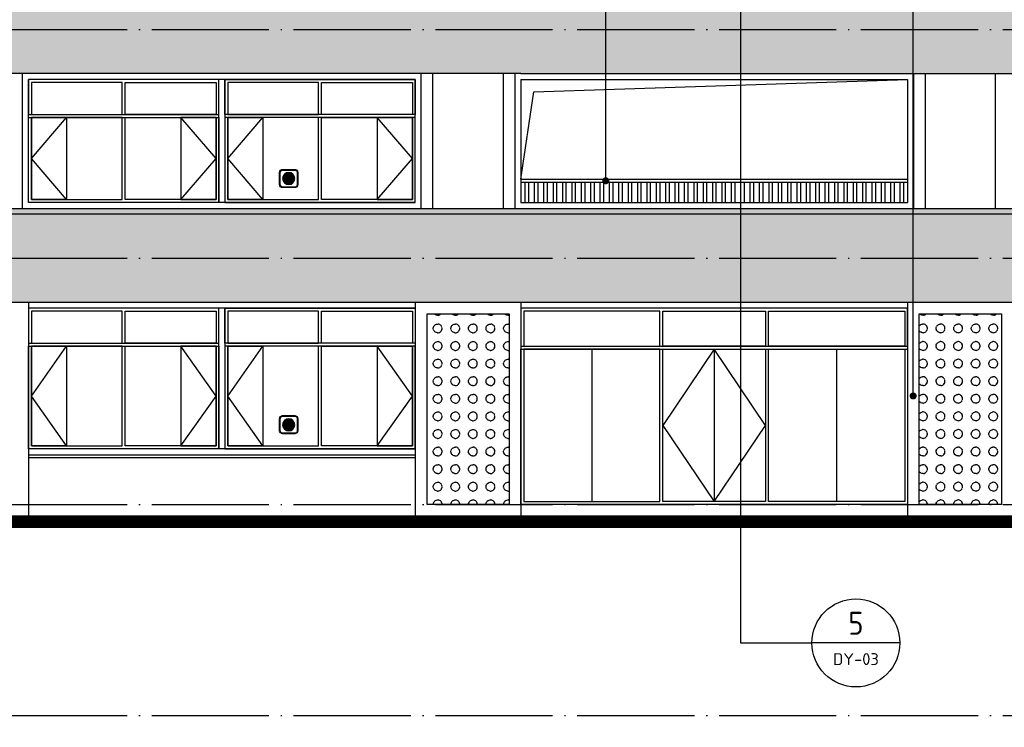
# Model space of a CAD drawing. Extents: x 1779708 to 7299578, y -1121471 to 88434.
# Tile 516 of 656: x 5156398 to 5173198, y -1009358 to -997289. Entities that reach past the tile are written whole.
import ezdxf
from ezdxf.enums import TextEntityAlignment as Align

# ---------------------------------------------------------------- set-up
doc = ezdxf.new("R2010")
doc.units = 0
doc.header["$LTSCALE"] = 1000
doc.header["$MEASUREMENT"] = 0
doc.linetypes.add('DOTE', pattern=[2.42, 2, -0.2, 0.02, -0.2])
doc.layers.get('0').update_dxf_attribs({"linetype": 'CONTINUOUS'})
for name, color, linetype in [('DIM_IDEN', 3, 'CONTINUOUS'), ('DIM_LEAD', 3, 'CONTINUOUS'), ('DOTE', 1, 'DOTE'), ('PUB_TEXT', 7, 'CONTINUOUS'), ('WINDOW', 2, 'CONTINUOUS'), ('可见线', 6, 'CONTINUOUS'), ('建筑', 31, 'CONTINUOUS'), ('栏杆', 6, 'CONTINUOUS'), ('立面中线', 140, 'CONTINUOUS'), ('立面填充图例白', 7, 'CONTINUOUS'), ('立面粗线', 30, 'CONTINUOUS'), ('立面细线', 114, 'CONTINUOUS')]:
    doc.layers.add(name, color=color, linetype=linetype)
doc.styles.get("Standard").update_dxf_attribs({"font": 'GBENOR', "bigfont": 'GBCBIG'})

# ---------------------------------------------------------------- blocks, each defined once
blk = doc.blocks.new('b112')
at = {"layer": '建筑'}
h = blk.add_hatch(color=1, dxfattribs=at)
h.dxf.hatch_style = 1
edge = h.paths.add_edge_path()
edge.add_arc((2930760, 155416), 100, 0, 360)
for points in [[(2930660, 155266), (2930860, 155266, 0.414214), (2930910, 155316), (2930910, 155516, 0.414214), (2930860, 155566), (2930660, 155566, 0.414214), (2930610, 155516), (2930610, 155316, 0.414214)], [(2930660, 155276), (2930860, 155276, 0.414214), (2930900, 155316), (2930900, 155516, 0.414214), (2930860, 155556), (2930660, 155556, 0.414214), (2930620, 155516), (2930620, 155316, 0.414214)]]:
    blk.add_lwpolyline(points, format="xyb", close=True, dxfattribs=at)
at = {"layer": '建筑', "color": 1}
blk.add_circle((2930760, 155416), 100, dxfattribs=at)

msp = doc.modelspace()

# ---------------------------------------------------------------- hatches: boundary and pattern name
at = {"layer": '立面填充图例白'}
h = msp.add_hatch(dxfattribs=at)
h.set_pattern_fill('AR-CONC', color=0, scale=450, style=0)
h.set_pattern_definition([(130, (10336495.1, -59205), (-819.83101, -71.725885), [85.725, -942.975]), (185, (10336495.1, -59205), (158.59272, 859.75489), [68.58, -754.38]), (79.549, (10336426.76, -59211), (-661.24126, 788.0251), [72.855, -801.405]), (133.8158, (10336495.1, -58976.4), (-1219.85568, -189.19048), [128.5875, -1414.4625]), (83.3644, (10336393.4, -58992.2), (-1068.31906, 1113.415), [109.2825, -1202.1075]), (188.816, (10336495.1, -58976.4), (-1068.32073, 1113.41303), [102.87, -1131.57]), (159, (10336380.8, -59033.6), (-682.26696, -460.19483), [85.725, -942.975]), (214, (10336380.8, -59033.6), (-278.10913, 828.84585), [68.58, -754.38]), (108.5486, (10336323.9, -59071.9), (-960.37421, 368.65286), [72.855, -801.405]), (142.5, (10336495.08, -59205.02), (-13.898715, 380.497675), [0, -745.236, 0, -765.81, 0, -757.2375]), (172.5, (10336495.08, -59205), (-300.68848, 450.812587), [0, -436.626, 0, -728.091, 0, -288.6075]), (212.5, (10336749.97, -59205.02), (-610.157678, -25.779348), [0, -285.75, 0, -891.54, 0, -1183.005]), (222.5, (10336864.27, -59205), (-666.581316, 114.41921), [0, -371.475, 0, -592.074, 0, -840.105])])
h.paths.add_polyline_path([(5129847.5, -996708.3), (5164947.5, -996708.3), (5171547.5, -996708.3), (5190147.5, -996708.3), (5190147.5, -998208.3), (5171547.5, -998208.3), (5164947.5, -998208.3), (5129847.5, -998208.3)])
h = msp.add_hatch(dxfattribs=at)
h.set_pattern_fill('AR-CONC', color=0, scale=450, style=0)
h.set_pattern_definition([(50, (9e-10, -3328.6), (819.83101, -71.725885), [85.725, -942.975]), (355, (9e-10, -3328.6), (-158.59272, 859.75489), [68.58, -754.38]), (100.451, (68.3, -3334.6), (661.24126, 788.0251), [72.855, -801.405]), (46.1842, (9e-10, -3100), (1219.85568, -189.19048), [128.5875, -1414.4625]), (96.6356, (101.7, -3115.8), (1068.31906, 1113.415), [109.2825, -1202.1075]), (351.184, (9e-10, -3100), (1068.32073, 1113.41303), [102.87, -1131.57]), (21, (114.3, -3157.15), (682.26696, -460.19483), [85.725, -942.975]), (326, (114.3, -3157.15), (278.10913, 828.84585), [68.58, -754.38]), (71.4514, (171.16, -3195.5), (960.37421, 368.65286), [72.855, -801.405]), (37.5, (9e-10, -3328.6), (13.898715, 380.497675), [0, -745.236, 0, -765.81, 0, -757.2375]), (7.5, (9e-10, -3328.6), (300.68848, 450.812587), [0, -436.626, 0, -728.091, 0, -288.6075]), (327.5, (-254.9, -3328.6), (610.157678, -25.779348), [0, -285.75, 0, -891.54, 0, -1183.005]), (317.5, (-369.2, -3328.6), (666.581316, 114.41921), [0, -371.475, 0, -592.074, 0, -840.105])])
h.paths.add_polyline_path([(5190247.5, -1000508.3), (5130247.5, -1000508.3), (5130147.5, -1000508.3), (5130147.5, -1000608.3), (5130247.5, -1000608.3), (5190247.5, -1000608.3)])
h.paths.add_polyline_path([(5130247.5, -1000608.3), (5190147.5, -1000608.3), (5190147.5, -1005758.3), (5188347.5, -1005758.3), (5188347.5, -1002108.3), (5131647.5, -1002108.3), (5131647.5, -1009158.3), (5130247.5, -1009158.3), (5130247.5, -1002158.3)])
at = {"layer": '立面细线'}
h = msp.add_hatch(dxfattribs=at)
h.set_pattern_fill('圆形花纹', color=256, scale=100, style=0)
h.set_pattern_definition([(0, (-479176.17, -59130.02), (300, 150), [12, -288]), (90, (-479245.17, -59061.02), (-150, 300), [12, -288]), (45, (-479227.17, -59007.02), (2e-14, 299.9999995), [12.727922, -411.53614]), (45, (-479122.17, -59112.02), (2e-14, 299.9999995), [12.727922, -411.53614]), (135, (-479218.17, -59112.02), (-299.9999995, 2e-14), [12.727922, -411.53614]), (135, (-479113.17, -59007.02), (-299.9999995, 2e-14), [12.727922, -411.53614]), (36.8698977, (-479218.166, -58998.02), (300, 300), [15, -1485]), (36.8698977, (-479134.166, -59121.02), (300, 300), [15, -1485]), (53.1301024, (-479113.166, -59103.02), (-300, -300), [15, -1485]), (53.1301024, (-479236.166, -59019.02), (-300, -300), [15, -1485]), (126.8698976, (-479227.166, -59103.02), (-300, 300), [15, -1485]), (126.8698976, (-479104.166, -59019.02), (-300, 300), [15, -1485]), (143.1301023, (-479122.166, -58998.02), (-300, 300), [15, -1485]), (143.1301023, (-479206.166, -59121.02), (-300, 300), [15, -1485]), (11.3099325, (-479164.166, -59130.02), (299.9999992, 4e-07), [15.297058, -1514.4087]), (11.3099325, (-479191.166, -58983.02), (299.9999992, 4e-07), [15.297058, -1514.4087]), (78.6900675, (-479245.166, -59049.02), (4e-07, 299.9999992), [15.297058, -1514.4087]), (78.6900675, (-479098.166, -59076.02), (4e-07, 299.9999992), [15.297058, -1514.4087]), (101.3099325, (-479095.166, -59049.02), (-2e-08, -299.99999724), [15.297058, -1514.4087]), (101.3099325, (-479242.166, -59076.02), (-2e-08, -299.99999724), [15.297058, -1514.4087]), (168.6900675, (-479176.166, -59130.02), (-299.9999992, 4e-07), [15.297058, -1514.4087]), (168.6900675, (-479149.166, -58983.02), (-299.9999992, 4e-07), [15.297058, -1514.4087]), (21.8014095, (-479206.166, -58989.02), (599.9999998, 299.99999935), [16.155494, -1599.3939]), (21.8014095, (-479149.166, -59127.02), (599.9999998, 299.99999935), [16.155494, -1599.3939]), (68.1985905, (-479242.166, -59034.02), (-299.99999675, -599.9999933), [16.155494, -1599.3939]), (68.1985905, (-479104.166, -59091.02), (-299.99999675, -599.9999933), [16.155494, -1599.3939]), (111.8014095, (-479236.166, -59091.02), (-299.99999935, 599.9999998), [16.155494, -1599.3939]), (111.8014095, (-479098.166, -59034.02), (-299.99999935, 599.9999998), [16.155494, -1599.3939]), (158.1985905, (-479191.166, -59127.02), (-600.00000017, 299.9999984), [16.155494, -1599.3939]), (158.1985905, (-479134.166, -58989.02), (-600.00000017, 299.9999984), [16.155494, -1599.3939])])
h.paths.add_polyline_path([(5164747.5, -1002308.3), (5163347.5, -1002308.3), (5163347.5, -1005558.3), (5164747.5, -1005558.3)])
h = msp.add_hatch(dxfattribs=at)
h.set_pattern_fill('圆形花纹', color=256, scale=100, style=0)
h.set_pattern_definition([(180, (10583215.57, -59130.02), (-300, 150), [12, -288]), (90, (10583284.57, -59061.02), (150, 300), [12, -288]), (135, (10583266.57, -59007.02), (-2e-14, 299.9999995), [12.727922, -411.53614]), (135, (10583161.57, -59112.02), (-2e-14, 299.9999995), [12.727922, -411.53614]), (45, (10583257.57, -59112.02), (299.9999995, 2e-14), [12.727922, -411.53614]), (45, (10583152.57, -59007.02), (299.9999995, 2e-14), [12.727922, -411.53614]), (143.1301023, (10583257.57, -58998.02), (-300, 300), [15, -1485]), (143.1301023, (10583173.57, -59121.02), (-300, 300), [15, -1485]), (126.8698976, (10583152.57, -59103.02), (300, -300), [15, -1485]), (126.8698976, (10583275.57, -59019.02), (300, -300), [15, -1485]), (53.1301023, (10583266.57, -59103.02), (300, 300), [15, -1485]), (53.1301023, (10583143.57, -59019.02), (300, 300), [15, -1485]), (36.8698977, (10583161.57, -58998.02), (300, 300), [15, -1485]), (36.8698977, (10583245.57, -59121.02), (300, 300), [15, -1485]), (168.6900675, (10583203.57, -59130.02), (-299.9999992, 4e-07), [15.297058, -1514.4087]), (168.6900675, (10583230.57, -58983.02), (-299.9999992, 4e-07), [15.297058, -1514.4087]), (101.3099325, (10583284.57, -59049.02), (-4e-07, 299.9999992), [15.297058, -1514.4087]), (101.3099325, (10583137.57, -59076.02), (-4e-07, 299.9999992), [15.297058, -1514.4087]), (78.6900675, (10583134.57, -59049.02), (2e-08, -299.99999724), [15.297058, -1514.4087]), (78.6900675, (10583281.57, -59076.02), (2e-08, -299.99999724), [15.297058, -1514.4087]), (11.3099325, (10583215.57, -59130.02), (299.9999992, 4e-07), [15.297058, -1514.4087]), (11.3099325, (10583188.57, -58983.02), (299.9999992, 4e-07), [15.297058, -1514.4087]), (158.1985905, (10583245.57, -58989.02), (-599.9999998, 299.99999935), [16.155494, -1599.3939]), (158.1985905, (10583188.57, -59127.02), (-599.9999998, 299.99999935), [16.155494, -1599.3939]), (111.8014095, (10583281.57, -59034.02), (299.99999675, -599.9999933), [16.155494, -1599.3939]), (111.8014095, (10583143.57, -59091.02), (299.99999675, -599.9999933), [16.155494, -1599.3939]), (68.1985905, (10583275.57, -59091.02), (299.99999935, 599.9999998), [16.155494, -1599.3939]), (68.1985905, (10583137.57, -59034.02), (299.99999935, 599.9999998), [16.155494, -1599.3939]), (21.8014095, (10583230.57, -59127.02), (600.00000017, 299.9999984), [16.155494, -1599.3939]), (21.8014095, (10583173.57, -58989.02), (600.00000017, 299.9999984), [16.155494, -1599.3939])])
h.paths.add_polyline_path([(5173147.5, -1002308.3), (5171747.5, -1002308.3), (5171747.5, -1005558.3), (5173147.5, -1005558.3)])

# ---------------------------------------------------------------- linework, layer by layer
at = {"layer": 'DIM_IDEN'}
for p, q in [((5168697.5, -996331.9), (5168697.5, -1007919.1)), ((5168697.5, -1007919.1), (5169915.6, -1007919.1)), ((5171415.6, -1007919.1), (5169915.6, -1007919.1))]:
    msp.add_line(p, q, dxfattribs=at)
msp.add_circle((5170665.6, -1007919.1), 750, dxfattribs=at)
at = {"layer": 'DIM_LEAD'}
for p, q in [((5166397.1, -1000035.8), (5166397.1, -978604.8)), ((5171642.3, -1003706.6), (5171642.3, -978604.8))]:
    msp.add_line(p, q, dxfattribs=at)
at = {"layer": 'DIM_LEAD', "const_width": 60}
for points in [[(5166397.1, -1000065.8, 1), (5166397.1, -1000005.8, 1)], [(5171642.3, -1003736.6, 1), (5171642.3, -1003676.6, 1)]]:
    msp.add_lwpolyline(points, format="xyb", close=True, dxfattribs=at)
at = {"layer": 'DOTE'}
for p, q in [((5122351, -997458.3), (5214144.1, -997458.3)), ((5122351, -1001358.3), (5214144.1, -1001358.3)), ((5122351, -1005558.3), (5214144.1, -1005558.3)), ((5164747.5, -1005758.3), (5214144.1, -1005758.3)), ((5122351, -1009158.3), (5214144.1, -1009158.3))]:
    msp.add_line(p, q, dxfattribs=at)
at = {"layer": 'WINDOW'}
for points in [[(5156597.5, -998908.3), (5158147.5, -998908.3), (5158147.5, -998358.3), (5156597.5, -998358.3)], [(5159747.5, -998908.3), (5158197.5, -998908.3), (5158197.5, -998358.3), (5159747.5, -998358.3)], [(5159947.5, -998908.3), (5161497.5, -998908.3), (5161497.5, -998358.3), (5159947.5, -998358.3)], [(5163097.5, -998908.3), (5161547.5, -998908.3), (5161547.5, -998358.3), (5163097.5, -998358.3)], [(5156597.5, -1000358.3), (5158147.5, -1000358.3), (5158147.5, -998958.3), (5156597.5, -998958.3)], [(5159747.5, -1000358.3), (5158197.5, -1000358.3), (5158197.5, -998958.3), (5159747.5, -998958.3)], [(5159947.5, -1000358.3), (5161497.5, -1000358.3), (5161497.5, -998958.3), (5159947.5, -998958.3)], [(5163097.5, -1000358.3), (5161547.5, -1000358.3), (5161547.5, -998958.3), (5163097.5, -998958.3)], [(5156597.5, -1002808.3), (5158147.5, -1002808.3), (5158147.5, -1002258.3), (5156597.5, -1002258.3)], [(5159747.5, -1002808.3), (5158197.5, -1002808.3), (5158197.5, -1002258.3), (5159747.5, -1002258.3)], [(5159947.5, -1002808.3), (5161497.5, -1002808.3), (5161497.5, -1002258.3), (5159947.5, -1002258.3)], [(5163097.5, -1002808.3), (5161547.5, -1002808.3), (5161547.5, -1002258.3), (5163097.5, -1002258.3)], [(5156597.5, -1004558.3), (5158147.5, -1004558.3), (5158147.5, -1002858.3), (5156597.5, -1002858.3)], [(5159747.5, -1004558.3), (5158197.5, -1004558.3), (5158197.5, -1002858.3), (5159747.5, -1002858.3)], [(5159947.5, -1004558.3), (5161497.5, -1004558.3), (5161497.5, -1002858.3), (5159947.5, -1002858.3)], [(5163097.5, -1004558.3), (5161547.5, -1004558.3), (5161547.5, -1002858.3), (5163097.5, -1002858.3)]]:
    msp.add_lwpolyline(points, close=True, dxfattribs=at)
at = {"layer": '可见线', "const_width": 200}
msp.add_lwpolyline([(5214144.1, -1005858.3), (5146447.5, -1005858.3), (5146447.5, -1009258.3), (5122310, -1009258.3)], dxfattribs=at)
at = {"layer": '可见线'}
msp.add_lwpolyline([(5214144.1, -1005758.3), (5146347.5, -1005758.3)], dxfattribs=at)
at = {"layer": '栏杆'}
for points in [[(5164947.5, -1000008.3), (5165168.7, -998518.1), (5171547.5, -998308.3)], [(5164947.5, -1000008.3), (5171547.5, -1000008.3)], [(5164947.5, -1000058.3), (5171547.5, -1000058.3)], [(5165017.5, -1000058.3), (5165017.5, -1000408.3)], [(5165077.5, -1000058.3), (5165077.5, -1000408.3)], [(5165177.5, -1000058.3), (5165177.5, -1000408.3)], [(5165237.5, -1000058.3), (5165237.5, -1000408.3)], [(5165337.5, -1000058.3), (5165337.5, -1000408.3)], [(5165397.5, -1000058.3), (5165397.5, -1000408.3)], [(5165497.5, -1000058.3), (5165497.5, -1000408.3)], [(5165557.5, -1000058.3), (5165557.5, -1000408.3)], [(5165657.5, -1000058.3), (5165657.5, -1000408.3)], [(5165717.5, -1000058.3), (5165717.5, -1000408.3)], [(5165817.5, -1000058.3), (5165817.5, -1000408.3)], [(5165877.5, -1000058.3), (5165877.5, -1000408.3)], [(5165977.5, -1000058.3), (5165977.5, -1000408.3)], [(5166037.5, -1000058.3), (5166037.5, -1000408.3)], [(5166137.5, -1000058.3), (5166137.5, -1000408.3)], [(5166197.5, -1000058.3), (5166197.5, -1000408.3)], [(5166297.5, -1000058.3), (5166297.5, -1000408.3)], [(5166357.5, -1000058.3), (5166357.5, -1000408.3)], [(5166457.5, -1000058.3), (5166457.5, -1000408.3)], [(5166517.5, -1000058.3), (5166517.5, -1000408.3)], [(5166617.5, -1000058.3), (5166617.5, -1000408.3)], [(5166677.5, -1000058.3), (5166677.5, -1000408.3)], [(5166777.5, -1000058.3), (5166777.5, -1000408.3)], [(5166837.5, -1000058.3), (5166837.5, -1000408.3)], [(5166937.5, -1000058.3), (5166937.5, -1000408.3)], [(5166997.5, -1000058.3), (5166997.5, -1000408.3)], [(5167097.5, -1000058.3), (5167097.5, -1000408.3)], [(5167157.5, -1000058.3), (5167157.5, -1000408.3)], [(5167257.5, -1000058.3), (5167257.5, -1000408.3)], [(5167317.5, -1000058.3), (5167317.5, -1000408.3)], [(5167417.5, -1000058.3), (5167417.5, -1000408.3)], [(5167477.5, -1000058.3), (5167477.5, -1000408.3)], [(5167577.5, -1000058.3), (5167577.5, -1000408.3)], [(5167637.5, -1000058.3), (5167637.5, -1000408.3)], [(5167737.5, -1000058.3), (5167737.5, -1000408.3)], [(5167797.5, -1000058.3), (5167797.5, -1000408.3)], [(5167897.5, -1000058.3), (5167897.5, -1000408.3)], [(5167957.5, -1000058.3), (5167957.5, -1000408.3)], [(5168057.5, -1000058.3), (5168057.5, -1000408.3)], [(5168117.5, -1000058.3), (5168117.5, -1000408.3)], [(5168217.5, -1000058.3), (5168217.5, -1000408.3)], [(5168277.5, -1000058.3), (5168277.5, -1000408.3)], [(5168377.5, -1000058.3), (5168377.5, -1000408.3)], [(5168437.5, -1000058.3), (5168437.5, -1000408.3)], [(5168537.5, -1000058.3), (5168537.5, -1000408.3)], [(5168597.5, -1000058.3), (5168597.5, -1000408.3)], [(5168697.5, -1000058.3), (5168697.5, -1000408.3)], [(5168757.5, -1000058.3), (5168757.5, -1000408.3)], [(5168857.5, -1000058.3), (5168857.5, -1000408.3)], [(5168917.5, -1000058.3), (5168917.5, -1000408.3)], [(5169017.5, -1000058.3), (5169017.5, -1000408.3)], [(5169077.5, -1000058.3), (5169077.5, -1000408.3)], [(5169177.5, -1000058.3), (5169177.5, -1000408.3)], [(5169237.5, -1000058.3), (5169237.5, -1000408.3)], [(5169337.5, -1000058.3), (5169337.5, -1000408.3)], [(5169397.5, -1000058.3), (5169397.5, -1000408.3)], [(5169497.5, -1000058.3), (5169497.5, -1000408.3)], [(5169557.5, -1000058.3), (5169557.5, -1000408.3)], [(5169657.5, -1000058.3), (5169657.5, -1000408.3)], [(5169717.5, -1000058.3), (5169717.5, -1000408.3)], [(5169817.5, -1000058.3), (5169817.5, -1000408.3)], [(5169877.5, -1000058.3), (5169877.5, -1000408.3)], [(5169977.5, -1000058.3), (5169977.5, -1000408.3)], [(5170037.5, -1000058.3), (5170037.5, -1000408.3)], [(5170137.5, -1000058.3), (5170137.5, -1000408.3)], [(5170197.5, -1000058.3), (5170197.5, -1000408.3)], [(5170297.5, -1000058.3), (5170297.5, -1000408.3)], [(5170357.5, -1000058.3), (5170357.5, -1000408.3)], [(5170457.5, -1000058.3), (5170457.5, -1000408.3)], [(5170517.5, -1000058.3), (5170517.5, -1000408.3)], [(5170617.5, -1000058.3), (5170617.5, -1000408.3)], [(5170677.5, -1000058.3), (5170677.5, -1000408.3)], [(5170777.5, -1000058.3), (5170777.5, -1000408.3)], [(5170837.5, -1000058.3), (5170837.5, -1000408.3)], [(5170937.5, -1000058.3), (5170937.5, -1000408.3)], [(5170997.5, -1000058.3), (5170997.5, -1000408.3)], [(5171097.5, -1000058.3), (5171097.5, -1000408.3)], [(5171157.5, -1000058.3), (5171157.5, -1000408.3)], [(5171257.5, -1000058.3), (5171257.5, -1000408.3)], [(5171317.5, -1000058.3), (5171317.5, -1000408.3)], [(5171417.5, -1000058.3), (5171417.5, -1000408.3)], [(5171477.5, -1000058.3), (5171477.5, -1000408.3)]]:
    msp.add_lwpolyline(points, dxfattribs=at)
at = {"layer": '立面中线'}
for points in [[(5156447.5, -1000508.3), (5156447.5, -998208.3)], [(5163247.5, -1000508.3), (5163247.5, -998208.3)], [(5163447.5, -1000508.3), (5163447.5, -998208.3)], [(5164647.5, -998208.3), (5164647.5, -1000508.3)], [(5164847.5, -998208.3), (5164847.5, -1000508.3)], [(5171647.5, -998208.3), (5171647.5, -1000508.3)], [(5171847.5, -998208.3), (5171847.5, -1000508.3)], [(5173047.5, -1000508.3), (5173047.5, -998208.3)], [(5156547.5, -1000408.3), (5156547.5, -998308.3)], [(5163147.5, -998308.3), (5156547.5, -998308.3)], [(5159797.5, -1000408.3), (5159797.5, -998308.3)], [(5159897.5, -998308.3), (5159897.5, -1000408.3)], [(5163147.5, -1000408.3), (5163147.5, -998308.3)], [(5164947.5, -998308.3), (5171547.5, -998308.3)], [(5164947.5, -998308.3), (5164947.5, -1000408.3)], [(5171547.5, -998308.3), (5171547.5, -1000408.3)], [(5163147.5, -1000408.3), (5156547.5, -1000408.3)], [(5164947.5, -1000408.3), (5171547.5, -1000408.3)], [(5163147.5, -1002208.3), (5156547.5, -1002208.3)], [(5159797.5, -1004608.3), (5159797.5, -1002208.3)], [(5159897.5, -1002208.3), (5159897.5, -1004608.3)], [(5171547.5, -1002208.3), (5164947.5, -1002208.3)], [(5163147.5, -1004608.3), (5156547.5, -1004608.3)], [(5156547.5, -1004708.3), (5163147.5, -1004708.3)], [(5156547.5, -1004758.3), (5163147.5, -1004758.3)]]:
    msp.add_lwpolyline(points, dxfattribs=at)
for points in [[(5156547.5, -998908.3), (5159797.5, -998908.3), (5159797.5, -998308.3), (5156547.5, -998308.3)], [(5159897.5, -998308.3), (5163147.5, -998308.3), (5163147.5, -998908.3), (5159897.5, -998908.3)], [(5156547.5, -998958.3), (5159797.5, -998958.3), (5159797.5, -1000408.3), (5156547.5, -1000408.3)], [(5159897.5, -1000408.3), (5163147.5, -1000408.3), (5163147.5, -998958.3), (5159897.5, -998958.3)], [(5156547.5, -1002808.3), (5159797.5, -1002808.3), (5159797.5, -1002208.3), (5156547.5, -1002208.3)], [(5159897.5, -1002208.3), (5163147.5, -1002208.3), (5163147.5, -1002808.3), (5159897.5, -1002808.3)], [(5156547.5, -1002858.3), (5159797.5, -1002858.3), (5159797.5, -1004608.3), (5156547.5, -1004608.3)], [(5159897.5, -1004608.3), (5163147.5, -1004608.3), (5163147.5, -1002858.3), (5159897.5, -1002858.3)]]:
    msp.add_lwpolyline(points, close=True, dxfattribs=at)
at = {"layer": '立面粗线'}
for points in [[(5164947.5, -998208.3), (5129847.5, -998208.3)], [(5164947.5, -998208.3), (5171547.5, -998208.3)], [(5171547.5, -998208.3), (5196747.5, -998208.3)], [(5130247.5, -1000508.3), (5190247.5, -1000508.3), (5190247.5, -1000608.3), (5130247.5, -1000608.3)], [(5131647.5, -1002108.3), (5188347.5, -1002108.3), (5188347.5, -1005758.3)], [(5156547.5, -1002108.3), (5156547.5, -1005758.3)], [(5163147.5, -1002108.3), (5163147.5, -1005758.3)], [(5164947.5, -1002108.3), (5164947.5, -1005758.3)], [(5171547.5, -1002108.3), (5171547.5, -1005758.3)], [(5163347.5, -1005558.3), (5163347.5, -1002308.3), (5164747.5, -1002308.3), (5164747.5, -1005558.3)], [(5171747.5, -1005558.3), (5171747.5, -1002308.3), (5173147.5, -1002308.3), (5173147.5, -1005558.3)], [(5164747.5, -1005558.3), (5163347.5, -1005558.3)], [(5173147.5, -1005558.3), (5171747.5, -1005558.3)]]:
    msp.add_lwpolyline(points, dxfattribs=at)
at = {"layer": '立面细线'}
for p, q in [((5166160, -1002908.3), (5166160, -1005508.3)), ((5168247.5, -1002908.3), (5168247.5, -1005508.3)), ((5170335, -1002908.3), (5170335, -1005508.3))]:
    msp.add_line(p, q, dxfattribs=at)
for points in [[(5157197.5, -1000358.3), (5156597.5, -1000358.3), (5156597.5, -998958.3), (5157197.5, -998958.3), (5157197.5, -1000358.3), (5156597.5, -999658.3), (5157197.5, -998958.3)], [(5159147.5, -1000358.3), (5159747.5, -1000358.3), (5159747.5, -998958.3), (5159147.5, -998958.3), (5159147.5, -1000358.3), (5159747.5, -999658.3), (5159147.5, -998958.3)], [(5160547.5, -1000358.3), (5159947.5, -1000358.3), (5159947.5, -998958.3), (5160547.5, -998958.3), (5160547.5, -1000358.3), (5159947.5, -999658.3), (5160547.5, -998958.3)], [(5162497.5, -1000358.3), (5163097.5, -1000358.3), (5163097.5, -998958.3), (5162497.5, -998958.3), (5162497.5, -1000358.3), (5163097.5, -999658.3), (5162497.5, -998958.3)], [(5157197.5, -1004558.3), (5156597.5, -1004558.3), (5156597.5, -1002858.3), (5157197.5, -1002858.3), (5157197.5, -1004558.3), (5156597.5, -1003708.3), (5157197.5, -1002858.3)], [(5159147.5, -1004558.3), (5159747.5, -1004558.3), (5159747.5, -1002858.3), (5159147.5, -1002858.3), (5159147.5, -1004558.3), (5159747.5, -1003708.3), (5159147.5, -1002858.3)], [(5160547.5, -1004558.3), (5159947.5, -1004558.3), (5159947.5, -1002858.3), (5160547.5, -1002858.3), (5160547.5, -1004558.3), (5159947.5, -1003708.3), (5160547.5, -1002858.3)], [(5162497.5, -1004558.3), (5163097.5, -1004558.3), (5163097.5, -1002858.3), (5162497.5, -1002858.3), (5162497.5, -1004558.3), (5163097.5, -1003708.3), (5162497.5, -1002858.3)], [(5168247.5, -1002908.3), (5167372.5, -1004208.3), (5168247.5, -1005508.3), (5169122.5, -1004208.3), (5168247.5, -1002908.3)]]:
    msp.add_lwpolyline(points, dxfattribs=at)
for points in [[(5164947.5, -1002858.3), (5171547.5, -1002858.3), (5171547.5, -1002208.3), (5164947.5, -1002208.3)], [(5164997.5, -1002858.3), (5167322.5, -1002858.3), (5167322.5, -1002258.3), (5164997.5, -1002258.3)], [(5169122.5, -1002858.3), (5167372.5, -1002858.3), (5167372.5, -1002258.3), (5169122.5, -1002258.3)], [(5171497.5, -1002858.3), (5169172.5, -1002858.3), (5169172.5, -1002258.3), (5171497.5, -1002258.3)], [(5164947.5, -1002908.3), (5171547.5, -1002908.3), (5171547.5, -1005558.3), (5164947.5, -1005558.3)], [(5164997.5, -1005508.3), (5167322.5, -1005508.3), (5167322.5, -1002908.3), (5164997.5, -1002908.3)], [(5169122.5, -1005508.3), (5167372.5, -1005508.3), (5167372.5, -1002908.3), (5169122.5, -1002908.3)], [(5171497.5, -1005508.3), (5169172.5, -1005508.3), (5169172.5, -1002908.3), (5171497.5, -1002908.3)]]:
    msp.add_lwpolyline(points, close=True, dxfattribs=at)

# ---------------------------------------------------------------- block references
at = {"color": 253, "xscale": -1.036799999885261, "yscale": 1.036799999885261, "zscale": 1.036799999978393, "rotation": 180}
for p in [(2122375.5, -838862.5, 0), (2122375.5, -843062.5, 0)]:
    msp.add_blockref('b112', p, dxfattribs=at)

# ---------------------------------------------------------------- texts
at = {"layer": 'PUB_TEXT', "color": 7}
for s, height, width, p, p2 in [('5', 391.8, 0.996601, (5170536.1, -1007780.3), (5170795, -1007780.3)), ('DY-03', 201.97, 1.022865, (5170274.2, -1008296.2), (5171056.9, -1008296.2))]:
    msp.add_text(s, height=height, dxfattribs=dict(at, width=width)).set_placement(p, p2, align=Align.FIT)

doc.saveas('drawing.dxf')
